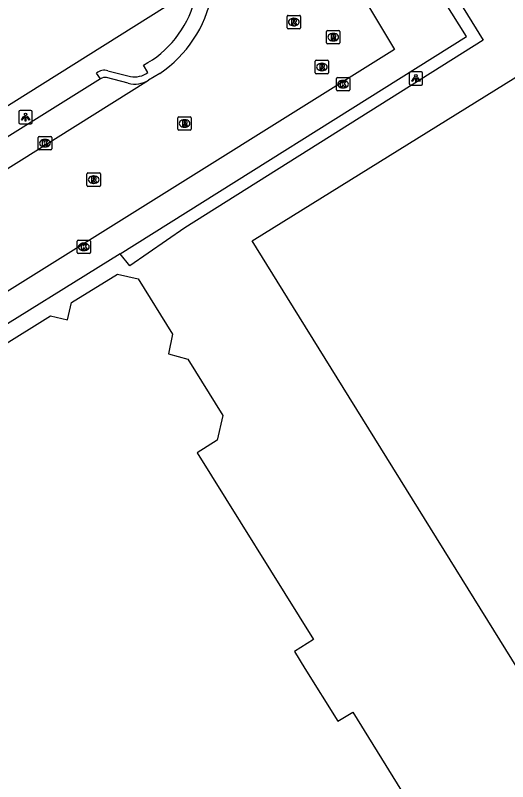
# Model space of a CAD drawing. Extents: x 158461 to 159795, y 387220 to 388672.
# Drawn here: x 158801.9 to 158838.8, y 387763.8 to 387821.2 of the extents above; entities that cross this region are included whole.
import ezdxf

# ---------------------------------------------------------------- set-up
doc = ezdxf.new("R2010")
doc.units = 0
for name, color, linetype in [('IMGEO_Kolk', 7, 'Continuous'), ('IMGEO_Lichtpunt', 7, 'Continuous'), ('IMGEO_Pand', 7, 'Continuous'), ('IMGEO_Parkeervlak_open', 7, 'Continuous'), ('IMGEO_Rijbaan_lokaal_gesloten', 7, 'Continuous'), ('IMGEO_Rioolput', 7, 'Continuous'), ('IMGEO_Voetpad_open', 7, 'Continuous')]:
    doc.layers.add(name, color=color, linetype=linetype)

msp = doc.modelspace()

# ---------------------------------------------------------------- linework, layer by layer
at = {"layer": 'IMGEO_Kolk'}
for p, q in [((158825.94, 387815.597), (158825.94, 387816.449)), ((158826.015, 387816.523), (158826.867, 387816.523)), ((158826.428, 387816.303), (158826.453, 387816.303)), ((158826.941, 387816.449), (158826.941, 387815.597)), ((158826.451, 387815.743), (158826.426, 387815.743)), ((158826.867, 387815.523), (158826.015, 387815.523)), ((158803.705, 387812.109), (158804.557, 387812.109)), ((158803.63, 387811.183), (158803.63, 387812.035)), ((158804.118, 387811.889), (158804.143, 387811.889)), ((158804.631, 387812.035), (158804.631, 387811.183)), ((158804.557, 387811.109), (158803.705, 387811.109)), ((158804.141, 387811.329), (158804.116, 387811.329)), ((158806.536, 387803.426), (158806.536, 387804.278)), ((158806.611, 387804.352), (158807.463, 387804.352)), ((158807.024, 387804.132), (158807.049, 387804.132)), ((158807.537, 387804.278), (158807.537, 387803.426)), ((158807.047, 387803.572), (158807.022, 387803.572)), ((158807.463, 387803.352), (158806.611, 387803.352))]:
    msp.add_line(p, q, dxfattribs=at)
for points in [[(158825.94, 387815.597), (158825.94, 387816.449)], [(158826.015, 387816.523), (158826.867, 387816.523)], [(158826.261, 387816.223), (158826.384, 387816.223), (158826.384, 387816.072), (158826.514, 387816.223), (158826.678, 387816.223), (158826.532, 387816.072), (158826.685, 387815.823), (158826.533, 387815.823), (158826.448, 387815.987), (158826.384, 387815.92), (158826.384, 387815.823), (158826.261, 387815.823), (158826.261, 387816.223)], [(158826.941, 387816.449), (158826.941, 387815.597)], [(158826.867, 387815.523), (158826.015, 387815.523)], [(158803.705, 387812.109), (158804.557, 387812.109)], [(158803.63, 387811.183), (158803.63, 387812.035)], [(158803.951, 387811.809), (158804.074, 387811.809), (158804.074, 387811.658), (158804.204, 387811.809), (158804.368, 387811.809), (158804.222, 387811.658), (158804.375, 387811.409), (158804.223, 387811.409), (158804.138, 387811.573), (158804.074, 387811.506), (158804.074, 387811.409), (158803.951, 387811.409), (158803.951, 387811.809)], [(158804.631, 387812.035), (158804.631, 387811.183)], [(158804.557, 387811.109), (158803.705, 387811.109)], [(158806.536, 387803.426), (158806.536, 387804.278)], [(158806.611, 387804.352), (158807.463, 387804.352)], [(158807.537, 387804.278), (158807.537, 387803.426)], [(158806.857, 387804.052), (158806.98, 387804.052), (158806.98, 387803.901), (158807.11, 387804.052), (158807.274, 387804.052), (158807.128, 387803.901), (158807.281, 387803.652), (158807.129, 387803.652), (158807.044, 387803.816), (158806.98, 387803.749), (158806.98, 387803.652), (158806.857, 387803.652), (158806.857, 387804.052)], [(158807.463, 387803.352), (158806.611, 387803.352)]]:
    msp.add_lwpolyline(points, dxfattribs=at)
for centre, start, end in [((158826.017, 387816.447), 91.55205, 178.44795), ((158826.017, 387816.447), 91.55205, 178.44795), ((158826.865, 387816.447), 1.55205, 88.44795), ((158826.865, 387816.447), 1.55205, 88.44795), ((158826.017, 387815.599), 181.55205, 268.44795), ((158826.017, 387815.599), 181.55205, 268.44795), ((158826.865, 387815.599), 271.55205, 358.44795), ((158826.865, 387815.599), 271.55205, 358.44795), ((158803.707, 387812.033), 91.55205, 178.44795), ((158803.707, 387812.033), 91.55205, 178.44795), ((158804.555, 387812.033), 1.55205, 88.44795), ((158804.555, 387812.033), 1.55205, 88.44795), ((158803.707, 387811.185), 181.55205, 268.44795), ((158803.707, 387811.185), 181.55205, 268.44795), ((158804.555, 387811.185), 271.55205, 358.44795), ((158804.555, 387811.185), 271.55205, 358.44795), ((158806.613, 387804.276), 91.55205, 178.44795), ((158806.613, 387804.276), 91.55205, 178.44795), ((158807.461, 387804.276), 1.55205, 88.44795), ((158807.461, 387804.276), 1.55205, 88.44795), ((158806.613, 387803.428), 181.55205, 268.44795), ((158806.613, 387803.428), 181.55205, 268.44795), ((158807.461, 387803.428), 271.55205, 358.44795), ((158807.461, 387803.428), 271.55205, 358.44795)]:
    msp.add_arc(centre, 0.0765, start, end, dxfattribs=at)
for centre, major_axis, ratio, start_param, end_param in [((158826.427, 387816.023), (-0.387, 0.002), 0.722429, 4.712389, 7.853982), ((158826.452, 387816.023), (-0.39, 0.002), 0.717154, 1.570796, 4.712389), ((158804.117, 387811.609), (-0.387, 0.002), 0.722429, 4.712389, 7.853982), ((158804.142, 387811.609), (-0.39, 0.002), 0.717154, 1.570796, 4.712389), ((158807.023, 387803.852), (-0.387, 0.002), 0.722429, 4.712389, 7.853982), ((158807.048, 387803.852), (-0.39, 0.002), 0.717154, 1.570796, 4.712389)]:
    msp.add_ellipse(centre, major_axis=major_axis, ratio=ratio, start_param=start_param, end_param=end_param, dxfattribs=at)
at = {"layer": 'IMGEO_Lichtpunt'}
for p, q in [((158831.401, 387816.855), (158831.401, 387816.048)), ((158831.401, 387816.855), (158831.401, 387816.048)), ((158832.303, 387816.95), (158831.495, 387816.95)), ((158832.303, 387816.95), (158831.495, 387816.95)), ((158832.397, 387816.048), (158832.397, 387816.855)), ((158832.397, 387816.048), (158832.397, 387816.855)), ((158831.495, 387815.954), (158832.303, 387815.954)), ((158831.495, 387815.954), (158832.303, 387815.954)), ((158802.18, 387813.969), (158802.18, 387813.162)), ((158802.18, 387813.969), (158802.18, 387813.162)), ((158803.082, 387814.064), (158802.274, 387814.064)), ((158803.082, 387814.064), (158802.274, 387814.064)), ((158803.176, 387813.162), (158803.176, 387813.969)), ((158803.176, 387813.162), (158803.176, 387813.969)), ((158802.274, 387813.068), (158803.082, 387813.068)), ((158802.274, 387813.068), (158803.082, 387813.068))]:
    msp.add_line(p, q, dxfattribs=at)
for points in [[(158831.775, 387816.519), (158831.814, 387816.491), (158831.626, 387816.229), (158831.588, 387816.256), (158831.775, 387816.519)], [(158831.877, 387816.471), (158831.924, 387816.471), (158831.924, 387816.149), (158831.877, 387816.149), (158831.877, 387816.471)], [(158831.987, 387816.491), (158832.025, 387816.518), (158832.212, 387816.256), (158832.173, 387816.228), (158831.987, 387816.491)], [(158802.554, 387813.633), (158802.593, 387813.605), (158802.405, 387813.343), (158802.367, 387813.37), (158802.554, 387813.633)], [(158802.656, 387813.585), (158802.703, 387813.585), (158802.703, 387813.263), (158802.656, 387813.263), (158802.656, 387813.585)], [(158802.766, 387813.605), (158802.804, 387813.632), (158802.991, 387813.37), (158802.952, 387813.342), (158802.766, 387813.605)]]:
    msp.add_lwpolyline(points, dxfattribs=at)
for centre in [(158831.9, 387816.653), (158802.679, 387813.767)]:
    msp.add_circle(centre, 0.0994, dxfattribs=at)
for centre, start, end in [((158831.495, 387816.855), 90, 180), ((158831.495, 387816.855), 90, 180), ((158832.303, 387816.855), 0, 90), ((158832.303, 387816.855), 0, 90), ((158831.495, 387816.048), 180, 270), ((158831.495, 387816.048), 180, 270), ((158832.303, 387816.048), 270, 0), ((158832.303, 387816.048), 270, 360), ((158802.274, 387813.969), 90, 180), ((158802.274, 387813.969), 90, 180), ((158803.082, 387813.969), 0, 90), ((158803.082, 387813.969), 0, 90), ((158802.274, 387813.162), 180, 270), ((158802.274, 387813.162), 180, 270), ((158803.082, 387813.162), 270, 0), ((158803.082, 387813.162), 270, 360)]:
    msp.add_arc(centre, 0.0946, start, end, dxfattribs=at)
at = {"layer": 'IMGEO_Pand'}
for points in [[(158843.421, 387765.958), (158844.968, 387766.918), (158843.413, 387769.421), (158841.881, 387768.47), (158822.272, 387800.049), (158819.635, 387804.296), (158853.129, 387825.094), (158836.694, 387851.56), (158837.362, 387851.975), (158838.447, 387850.227), (158852.702, 387859.079), (158851.58, 387860.885), (158852.446, 387861.423), (158876.367, 387822.901), (158879.485, 387824.836), (158881.375, 387821.792), (158884.521, 387823.745), (158904.752, 387791.165), (158903.336, 387790.286), (158904.922, 387787.732), (158906.392, 387788.644), (158919.073, 387768.222), (158912.998, 387764.449), (158909.819, 387762.475)], [(158799.192, 387849.165), (158814.073, 387825.912), (158813.131, 387821.784), (158800.488, 387813.876)], [(158800.819, 387796.384), (158804.53, 387798.693), (158805.82, 387798.393), (158806.121, 387799.685), (158809.545, 387801.815), (158811.097, 387801.454), (158813.671, 387797.319), (158813.378, 387795.842), (158814.833, 387795.452), (158817.45, 387791.247), (158817.02, 387789.396), (158815.515, 387788.46), (158824.223, 387774.473), (158822.805, 387773.592), (158823.592, 387772.327), (158826.053, 387768.367), (158827.161, 387769.055), (158835.642, 387755.397)]]:
    msp.add_lwpolyline(points, dxfattribs=at)
at = {"layer": 'IMGEO_Parkeervlak_open'}
msp.add_lwpolyline([(158809.746, 387803.347), (158787.736, 387789.66), (158787.179, 387789.542)], dxfattribs=at)
at = {"layer": 'IMGEO_Rijbaan_lokaal_gesloten'}
for points in [[(158828.269, 387821.994), (158830.287, 387818.613), (158784.019, 387789.717)], [(158812.722, 387816.833), (158811.887, 387816.318)], [(158779.995, 387796.347), (158811.887, 387816.318)]]:
    msp.add_lwpolyline(points, dxfattribs=at)
msp.add_arc((158807.641, 387824.422), 9.133, 303.8064, 34.55738, dxfattribs=at)
at = {"layer": 'IMGEO_Rioolput'}
for p, q in [((158822.254, 387820.247), (158822.254, 387821.099)), ((158822.329, 387821.173), (158823.181, 387821.173)), ((158822.742, 387820.953), (158822.767, 387820.953)), ((158823.255, 387821.099), (158823.255, 387820.247)), ((158823.181, 387820.173), (158822.329, 387820.173)), ((158822.765, 387820.393), (158822.74, 387820.393)), ((158825.207, 387819.118), (158825.207, 387819.97)), ((158825.282, 387820.044), (158826.134, 387820.044)), ((158825.695, 387819.824), (158825.72, 387819.824)), ((158826.208, 387819.97), (158826.208, 387819.118)), ((158826.134, 387819.044), (158825.282, 387819.044)), ((158825.718, 387819.264), (158825.693, 387819.264)), ((158824.355, 387816.884), (158824.355, 387817.736)), ((158824.43, 387817.81), (158825.282, 387817.81)), ((158824.843, 387817.59), (158824.868, 387817.59)), ((158825.356, 387817.736), (158825.356, 387816.884)), ((158825.282, 387816.81), (158824.43, 387816.81)), ((158824.866, 387817.03), (158824.841, 387817.03)), ((158814.077, 387812.662), (158814.077, 387813.514)), ((158814.152, 387813.588), (158815.004, 387813.588)), ((158814.565, 387813.368), (158814.59, 387813.368)), ((158815.078, 387813.514), (158815.078, 387812.662)), ((158814.588, 387812.808), (158814.563, 387812.808)), ((158815.004, 387812.588), (158814.152, 387812.588)), ((158807.274, 387808.457), (158807.274, 387809.309)), ((158807.349, 387809.383), (158808.201, 387809.383)), ((158808.275, 387809.309), (158808.275, 387808.457)), ((158807.762, 387809.163), (158807.787, 387809.163)), ((158808.201, 387808.383), (158807.349, 387808.383)), ((158807.785, 387808.603), (158807.76, 387808.603))]:
    msp.add_line(p, q, dxfattribs=at)
for points in [[(158822.254, 387820.247), (158822.254, 387821.099)], [(158822.329, 387821.173), (158823.181, 387821.173)], [(158822.843, 387820.871), (158822.591, 387820.873), (158822.591, 387820.473)], [(158822.769, 387820.792), (158822.715, 387820.792), (158822.715, 387820.711)], [(158822.715, 387820.711), (158822.767, 387820.711)], [(158823.255, 387821.099), (158823.255, 387820.247)], [(158823.181, 387820.173), (158822.329, 387820.173)], [(158822.591, 387820.473), (158822.715, 387820.473), (158822.715, 387820.635), (158822.726, 387820.635)], [(158822.773, 387820.606), (158822.844, 387820.473), (158822.984, 387820.473), (158822.919, 387820.599)], [(158825.207, 387819.118), (158825.207, 387819.97)], [(158825.282, 387820.044), (158826.134, 387820.044)], [(158825.796, 387819.742), (158825.544, 387819.744), (158825.544, 387819.344)], [(158825.722, 387819.663), (158825.668, 387819.663), (158825.668, 387819.582)], [(158825.668, 387819.582), (158825.72, 387819.582)], [(158826.208, 387819.97), (158826.208, 387819.118)], [(158826.134, 387819.044), (158825.282, 387819.044)], [(158825.544, 387819.344), (158825.668, 387819.344), (158825.668, 387819.506), (158825.679, 387819.506)], [(158825.726, 387819.477), (158825.797, 387819.344), (158825.937, 387819.344), (158825.872, 387819.47)], [(158824.355, 387816.884), (158824.355, 387817.736)], [(158824.43, 387817.81), (158825.282, 387817.81)], [(158824.944, 387817.508), (158824.692, 387817.51), (158824.692, 387817.11)], [(158824.692, 387817.11), (158824.816, 387817.11), (158824.816, 387817.272), (158824.827, 387817.272)], [(158824.87, 387817.429), (158824.816, 387817.429), (158824.816, 387817.348)], [(158824.816, 387817.348), (158824.868, 387817.348)], [(158825.356, 387817.736), (158825.356, 387816.884)], [(158825.282, 387816.81), (158824.43, 387816.81)], [(158824.874, 387817.243), (158824.945, 387817.11), (158825.085, 387817.11), (158825.02, 387817.236)], [(158814.077, 387812.662), (158814.077, 387813.514)], [(158814.152, 387813.588), (158815.004, 387813.588)], [(158814.666, 387813.286), (158814.414, 387813.288), (158814.414, 387812.888)], [(158815.078, 387813.514), (158815.078, 387812.662)], [(158814.414, 387812.888), (158814.538, 387812.888), (158814.538, 387813.05), (158814.549, 387813.05)], [(158814.592, 387813.207), (158814.538, 387813.207), (158814.538, 387813.126)], [(158814.538, 387813.126), (158814.59, 387813.126)], [(158814.596, 387813.021), (158814.667, 387812.888), (158814.807, 387812.888), (158814.742, 387813.014)], [(158815.004, 387812.588), (158814.152, 387812.588)], [(158807.274, 387808.457), (158807.274, 387809.309)], [(158807.349, 387809.383), (158808.201, 387809.383)], [(158808.275, 387809.309), (158808.275, 387808.457)], [(158807.863, 387809.081), (158807.611, 387809.083), (158807.611, 387808.683)], [(158807.611, 387808.683), (158807.735, 387808.683), (158807.735, 387808.845), (158807.746, 387808.845)], [(158807.789, 387809.002), (158807.735, 387809.002), (158807.735, 387808.921)], [(158807.735, 387808.921), (158807.787, 387808.921)], [(158807.793, 387808.816), (158807.864, 387808.683), (158808.004, 387808.683), (158807.939, 387808.809)], [(158808.201, 387808.383), (158807.349, 387808.383)]]:
    msp.add_lwpolyline(points, dxfattribs=at)
for centre, radius, start, end in [((158822.331, 387821.097), 0.0765, 91.55205, 178.44795), ((158822.331, 387821.097), 0.0765, 91.55205, 178.44795), ((158822.751, 387820.9), 0.19, 274.7715, 282.96867), ((158822.775, 387820.696), 0.0964, 77.00612, 93.18647), ((158822.789, 387820.753), 0.0378, 276.66336, 79.67722), ((158822.842, 387820.761), 0.109, 350.36119, 89.41601), ((158822.84, 387820.761), 0.112, 277.58423, 350.98172), ((158823.179, 387821.097), 0.0765, 1.55205, 88.44795), ((158823.179, 387821.097), 0.0765, 1.55205, 88.44795), ((158822.331, 387820.249), 0.0765, 181.55205, 268.44795), ((158822.331, 387820.249), 0.0765, 181.55205, 268.44795), ((158822.725, 387820.582), 0.0533, 26.02933, 88.69889), ((158822.824, 387820.546), 0.108, 29.51342, 73.79051), ((158823.179, 387820.249), 0.0765, 271.55205, 358.44795), ((158823.179, 387820.249), 0.0765, 271.55205, 358.44795), ((158825.284, 387819.968), 0.0765, 91.55205, 178.44795), ((158825.284, 387819.968), 0.0765, 91.55205, 178.44795), ((158825.704, 387819.771), 0.19, 274.7715, 282.96867), ((158825.728, 387819.567), 0.0964, 77.00612, 93.18647), ((158825.742, 387819.624), 0.0378, 276.66336, 79.67722), ((158825.795, 387819.632), 0.109, 350.36119, 89.41601), ((158825.793, 387819.632), 0.112, 277.58423, 350.98172), ((158826.132, 387819.968), 0.0765, 1.55205, 88.44795), ((158826.132, 387819.968), 0.0765, 1.55205, 88.44795), ((158825.284, 387819.12), 0.0765, 181.55205, 268.44795), ((158825.284, 387819.12), 0.0765, 181.55205, 268.44795), ((158825.678, 387819.453), 0.0533, 26.02933, 88.69889), ((158825.777, 387819.417), 0.108, 29.51342, 73.79051), ((158826.132, 387819.12), 0.0765, 271.55205, 358.44795), ((158826.132, 387819.12), 0.0765, 271.55205, 358.44795), ((158824.432, 387817.734), 0.0765, 91.55205, 178.44795), ((158824.432, 387817.734), 0.0765, 91.55205, 178.44795), ((158824.826, 387817.219), 0.0533, 26.02933, 88.69889), ((158824.852, 387817.537), 0.19, 274.7715, 282.96867), ((158824.876, 387817.333), 0.0964, 77.00612, 93.18647), ((158824.89, 387817.39), 0.0378, 276.66336, 79.67722), ((158824.943, 387817.398), 0.109, 350.36119, 89.41601), ((158824.941, 387817.398), 0.112, 277.58423, 350.98172), ((158824.925, 387817.183), 0.108, 29.51342, 73.79051), ((158825.28, 387817.734), 0.0765, 1.55205, 88.44795), ((158825.28, 387817.734), 0.0765, 1.55205, 88.44795), ((158824.432, 387816.886), 0.0765, 181.55205, 268.44795), ((158824.432, 387816.886), 0.0765, 181.55205, 268.44795), ((158825.28, 387816.886), 0.0765, 271.55205, 358.44795), ((158825.28, 387816.886), 0.0765, 271.55205, 358.44795), ((158814.154, 387813.512), 0.0765, 91.55205, 178.44795), ((158814.154, 387813.512), 0.0765, 91.55205, 178.44795), ((158814.665, 387813.176), 0.109, 350.36119, 89.41601), ((158815.002, 387813.512), 0.0765, 1.55205, 88.44795), ((158815.002, 387813.512), 0.0765, 1.55205, 88.44795), ((158814.548, 387812.997), 0.0533, 26.02933, 88.69889), ((158814.574, 387813.315), 0.19, 274.7715, 282.96867), ((158814.598, 387813.111), 0.0964, 77.00612, 93.18647), ((158814.612, 387813.168), 0.0378, 276.66336, 79.67722), ((158814.663, 387813.176), 0.112, 277.58423, 350.98172), ((158814.647, 387812.961), 0.108, 29.51342, 73.79051), ((158814.154, 387812.664), 0.0765, 181.55205, 268.44795), ((158814.154, 387812.664), 0.0765, 181.55205, 268.44795), ((158815.002, 387812.664), 0.0765, 271.55205, 358.44795), ((158815.002, 387812.664), 0.0765, 271.55205, 358.44795), ((158807.351, 387809.307), 0.0765, 91.55205, 178.44795), ((158807.351, 387809.307), 0.0765, 91.55205, 178.44795), ((158808.199, 387809.307), 0.0765, 1.55205, 88.44795), ((158808.199, 387809.307), 0.0765, 1.55205, 88.44795), ((158807.745, 387808.792), 0.0533, 26.02933, 88.69889), ((158807.771, 387809.11), 0.19, 274.7715, 282.96867), ((158807.795, 387808.906), 0.0964, 77.00612, 93.18647), ((158807.809, 387808.963), 0.0378, 276.66336, 79.67722), ((158807.862, 387808.971), 0.109, 350.36119, 89.41601), ((158807.86, 387808.971), 0.112, 277.58423, 350.98172), ((158807.844, 387808.756), 0.108, 29.51342, 73.79051), ((158807.351, 387808.459), 0.0765, 181.55205, 268.44795), ((158807.351, 387808.459), 0.0765, 181.55205, 268.44795), ((158808.199, 387808.459), 0.0765, 271.55205, 358.44795), ((158808.199, 387808.459), 0.0765, 271.55205, 358.44795)]:
    msp.add_arc(centre, radius, start, end, dxfattribs=at)
for centre, major_axis, ratio, start_param, end_param in [((158822.741, 387820.673), (-0.387, 0.002), 0.722429, 4.712389, 7.853982), ((158822.766, 387820.673), (-0.39, 0.002), 0.717154, 1.570796, 4.712389), ((158825.694, 387819.544), (-0.387, 0.002), 0.722429, 4.712389, 7.853982), ((158825.719, 387819.544), (-0.39, 0.002), 0.717154, 1.570796, 4.712389), ((158824.842, 387817.31), (-0.387, 0.002), 0.722429, 4.712389, 7.853982), ((158824.867, 387817.31), (-0.39, 0.002), 0.717154, 1.570796, 4.712389), ((158814.564, 387813.088), (-0.387, 0.002), 0.722429, 4.712389, 7.853982), ((158814.589, 387813.088), (-0.39, 0.002), 0.717154, 1.570796, 4.712389), ((158807.761, 387808.883), (-0.387, 0.002), 0.722429, 4.712389, 7.853982), ((158807.786, 387808.883), (-0.39, 0.002), 0.717154, 1.570796, 4.712389)]:
    msp.add_ellipse(centre, major_axis=major_axis, ratio=ratio, start_param=start_param, end_param=end_param, dxfattribs=at)
at = {"layer": 'IMGEO_Voetpad_open'}
for points in [[(158833.741, 387824.513), (158836.931, 387819.32), (158814.587, 387805.283), (158810.474, 387802.433), (158809.746, 387803.347)], [(158809.746, 387803.347), (158835.673, 387819.58), (158832.928, 387823.986), (158833.741, 387824.513)], [(158811.818, 387816.901), (158811.493, 387817.437)], [(158808.291, 387816.421), (158807.978, 387816.856)], [(158808.844, 387817.034), (158810.529, 387816.605)], [(158808.291, 387816.421), (158799.087, 387810.694)], [(158810.359, 387816.107), (158808.743, 387816.519)]]:
    msp.add_lwpolyline(points, dxfattribs=at)
for centre, radius, start, end in [((158807.72, 387824.373), 7.896, 298.54167, 29.97549), ((158808.586, 387816.095), 0.974, 74.62204, 128.60789), ((158810.841, 387818.2), 1.626, 258.9302, 306.93564), ((158808.614, 387816.025), 0.511, 75.32778, 129.13861), ((158810.883, 387817.951), 1.917, 254.1372, 301.5872)]:
    msp.add_arc(centre, radius, start, end, dxfattribs=at)

doc.saveas('drawing.dxf')
